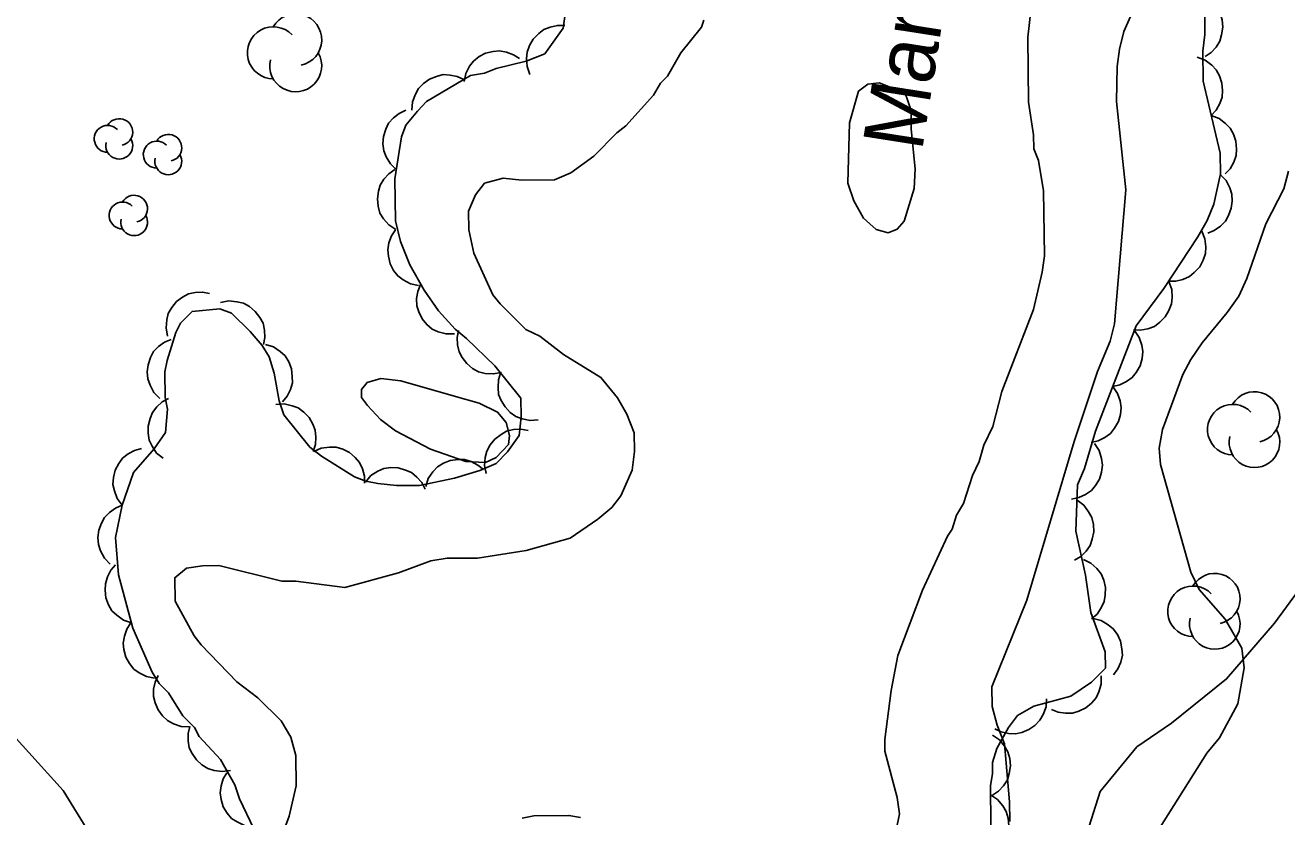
# Model space of a CAD drawing. Extents: x 282461 to 284471, y 5554090 to 5557646.
# Drawn here: x 283220.9 to 283284, y 5556563.4 to 5556602.9 of the extents above; entities that cross this region are included whole.
import ezdxf

# ---------------------------------------------------------------- set-up
doc = ezdxf.new("R2010")
doc.units = 0
for name, color, linetype in [('Niveau 2', 7, 'Continuous'), ('Niveau 22', 7, 'Continuous'), ('Niveau 44', 7, 'Continuous'), ('Niveau 7', 7, 'Continuous')]:
    doc.layers.add(name, color=color, linetype=linetype)

msp = doc.modelspace()

# ---------------------------------------------------------------- linework, layer by layer
at = {"layer": 'Niveau 2'}
for points in [[(283264.27, 5556561.87), (283264.6, 5556563.51), (283264.48, 5556564.32), (283263.87, 5556566.64), (283263.86, 5556567.22), (283264.18, 5556569.67), (283264.51, 5556571.42), (283265.75, 5556574.69), (283267, 5556577.38), (283267.23, 5556577.73), (283267.45, 5556578.43), (283267.79, 5556579.02), (283268.24, 5556580.42), (283268.58, 5556581.12), (283268.81, 5556581.94), (283269.26, 5556582.87), (283269.71, 5556584.62), (283271.29, 5556588.71), (283271.73, 5556590.58), (283271.84, 5556591.4), (283271.8, 5556594.65), (283271.55, 5556596.16), (283271.31, 5556596.74), (283271.3, 5556597.44), (283271.05, 5556599.07), (283271.01, 5556602.32), (283271.33, 5556605.12)], [(283275.59, 5556601.73), (283275.81, 5556602.6), (283276.95, 5556605.17)], [(283254.83, 5556603.18), (283254.71, 5556602.83), (283253.68, 5556601.54), (283253, 5556600.37), (283252.65, 5556600.02), (283252.31, 5556599.43), (283250.93, 5556597.9), (283250.47, 5556597.55), (283249.32, 5556596.37), (283248.17, 5556595.55), (283247.36, 5556595.19), (283245.73, 5556595.17), (283244.79, 5556595.27), (283243.87, 5556595.03), (283243.41, 5556594.44), (283243.07, 5556593.62), (283243.08, 5556592.69), (283243.33, 5556591.53), (283244.28, 5556589.45), (283244.64, 5556588.99), (283245.93, 5556587.72), (283246.63, 5556587.38), (283247.81, 5556586.47), (283249.68, 5556585.32), (283250.51, 5556584.29), (283250.98, 5556583.48), (283251.34, 5556582.55), (283251.36, 5556581.62), (283251.25, 5556580.69), (283250.68, 5556579.4), (283250.22, 5556578.82), (283249.53, 5556578.23), (283248.15, 5556577.28), (283245.94, 5556576.67), (283243.51, 5556576.29), (283241.99, 5556576.28), (283241.18, 5556576.15), (283239.56, 5556575.55), (283236.89, 5556574.82), (283234.44, 5556575.14), (283233.74, 5556575.13), (283230.59, 5556575.91), (283229.78, 5556575.9), (283228.97, 5556575.78)], [(283270.11, 5556563.12), (283270.1, 5556564.11), (283269.84, 5556567.01), (283269.48, 5556567.94), (283269.23, 5556568.87), (283269.22, 5556569.86), (283270.97, 5556574.18), (283273.32, 5556582.11), (283274.5, 5556585.61), (283275.12, 5556587.13), (283275.34, 5556588), (283275.91, 5556594.7), (283275.45, 5556599.11), (283275.48, 5556600.85), (283275.59, 5556601.73)], [(283276.37, 5556560.86), (283279.96, 5556566.54), (283280.59, 5556567.3), (283281.5, 5556569), (283281.83, 5556570.8), (283281.7, 5556571.79), (283280.87, 5556573.23), (283279.57, 5556574.72), (283279.16, 5556575.59), (283277.64, 5556580.97), (283277.57, 5556581.79), (283277.74, 5556582.72), (283278.75, 5556585.46), (283279.15, 5556586.22), (283279.72, 5556587.04), (283280.98, 5556588.56), (283281.55, 5556589.38), (283281.95, 5556590.26), (283282.9, 5556593), (283283.81, 5556594.75), (283284.03, 5556595.63)], [(283242.42, 5556584.37), (283239.68, 5556585.15), (283238.69, 5556585.26), (283238, 5556585.07), (283237.71, 5556584.72), (283237.71, 5556584.32), (283238.01, 5556583.91), (283238.66, 5556583.22), (283239.42, 5556582.65), (283241.17, 5556581.74), (283242.93, 5556581.12), (283243.91, 5556581.07), (283244.44, 5556581.31), (283245.07, 5556581.96), (283245.12, 5556582.42), (283244.94, 5556583.06), (283244.52, 5556583.58), (283243.59, 5556584.03), (283242.42, 5556584.37)], [(283228.97, 5556575.78), (283228.39, 5556575.31), (283228.4, 5556574.14), (283229.35, 5556572.41), (283229.71, 5556571.95), (283231.48, 5556570.11), (283232.53, 5556569.3), (283233.71, 5556568.15), (283234.18, 5556567.34), (283234.43, 5556566.42), (283234.45, 5556564.9), (283234.11, 5556563.39), (283233.89, 5556562.8)], [(283245.75, 5556563.29), (283246.33, 5556563.41), (283248.08, 5556563.43), (283248.66, 5556563.32)]]:
    msp.add_lwpolyline(points, dxfattribs=at)
at = {"layer": 'Niveau 22'}
for points in [[(283187.06, 5556698.1), (283189.45, 5556683.33), (283189.85, 5556678.69), (283190.73, 5556672.04), (283191.65, 5556662.39), (283192.55, 5556655.19), (283192.53, 5556647.17), (283192.7, 5556632.33), (283192.68, 5556624.23), (283192.28, 5556618.99), (283192.47, 5556611.78), (283192.88, 5556606.78), (283194.12, 5556600.52), (283195.67, 5556596.81), (283198.88, 5556591.5), (283201.95, 5556587.12), (283215.51, 5556571.75), (283219.04, 5556568.82), (283222.81, 5556564.68), (283224.23, 5556562.37)], [(283287.76, 5556579.07), (283283.33, 5556573.03), (283280.94, 5556570.25), (283278.19, 5556568.04), (283276.46, 5556566.85), (283274.63, 5556564.62), (283273.96, 5556562.53)]]:
    msp.add_lwpolyline(points, dxfattribs=at)
at = {"layer": 'Niveau 44'}
for points in [[(283279.84, 5556604.31), (283279.86, 5556602.45), (283279.75, 5556601.63), (283279.77, 5556600.12), (283280.63, 5556596.53), (283280.64, 5556595.49), (283280.31, 5556593.97), (283279.97, 5556593.16), (283279.51, 5556592.34), (283277.8, 5556589.76), (283276.43, 5556587.89), (283274.4, 5556582.64), (283273.84, 5556580.77), (283273.5, 5556579.95), (283273.41, 5556577.63), (283273.9, 5556575.43), (283274.16, 5556573.57), (283274.88, 5556571.61), (283274.89, 5556570.79), (283274.2, 5556570.09), (283273.16, 5556569.38), (283271.31, 5556568.89), (283270.5, 5556568.42), (283270.04, 5556567.83), (283269.47, 5556566.78), (283269.25, 5556566.08), (283269.25, 5556565.5), (283269.14, 5556564.92), (283269.17, 5556562.94)], [(283279.84, 5556604.35), (283280.19, 5556604.12), (283280.45, 5556603.81), (283280.62, 5556603.53), (283280.72, 5556603.19), (283280.75, 5556602.82), (283280.69, 5556602.44), (283280.61, 5556602.13), (283280.42, 5556601.83), (283280.17, 5556601.56), (283279.87, 5556601.35)], [(283227.61, 5556570.02), (283227.25, 5556570.59), (283226.29, 5556572.79), (283225.57, 5556575.45), (283225.43, 5556577.31), (283225.76, 5556578.94), (283226.32, 5556580.57), (283227.35, 5556581.75), (283227.92, 5556582.57), (283228.03, 5556583.73), (283227.9, 5556584.31), (283227.89, 5556585.59), (283228, 5556586.17), (283228.44, 5556587.57), (283228.67, 5556588.03), (283229.25, 5556588.62), (283230.64, 5556588.75), (283231.22, 5556588.53), (283232.16, 5556587.61), (283232.75, 5556586.92), (283233.11, 5556586.34), (283233.35, 5556585.53), (283233.6, 5556584.14), (283233.84, 5556583.45), (283235.13, 5556581.84), (283235.72, 5556581.38), (283237.36, 5556580.35), (283237.94, 5556580.13), (283238.53, 5556580.02), (283239.46, 5556579.91), (283240.62, 5556579.92), (283242.36, 5556580.29), (283243.63, 5556580.66), (283244.44, 5556581.01), (283245.01, 5556581.6), (283245.59, 5556582.42), (283245.69, 5556583.35), (283245.68, 5556584.28), (283244.38, 5556585.89), (283242.97, 5556587.27), (283242.39, 5556587.73), (283241.56, 5556588.65), (283240.85, 5556589.68), (283240.14, 5556590.95), (283239.66, 5556592.11), (283239.42, 5556593.15), (283239.39, 5556595.24), (283239.72, 5556597.34), (283239.94, 5556597.92), (283240.51, 5556598.63), (283240.97, 5556599.1), (283243.17, 5556600.4), (283243.86, 5556600.52), (283244.44, 5556600.76), (283245.95, 5556601.13), (283246.87, 5556601.49), (283247.79, 5556602.78), (283247.89, 5556603.47)], [(283246.13, 5556600.46), (283245.99, 5556600.85), (283245.96, 5556601.25), (283245.99, 5556601.58), (283246.11, 5556601.91), (283246.3, 5556602.23), (283246.57, 5556602.5), (283246.82, 5556602.7), (283247.15, 5556602.83), (283247.51, 5556602.91), (283247.87, 5556602.9)], [(283242.84, 5556600.1), (283242.93, 5556600.51), (283243.12, 5556600.87), (283243.32, 5556601.13), (283243.6, 5556601.35), (283243.92, 5556601.52), (283244.3, 5556601.6), (283244.62, 5556601.64), (283244.97, 5556601.57), (283245.31, 5556601.44), (283245.62, 5556601.25)], [(283279.48, 5556601.32), (283279.87, 5556601.18), (283280.2, 5556600.93), (283280.43, 5556600.69), (283280.59, 5556600.39), (283280.71, 5556600.03), (283280.74, 5556599.65), (283280.73, 5556599.33), (283280.6, 5556599), (283280.42, 5556598.67), (283280.18, 5556598.41)], [(283240.24, 5556598.67), (283240.27, 5556599.09), (283240.41, 5556599.47), (283240.57, 5556599.76), (283240.81, 5556600.01), (283241.11, 5556600.23), (283241.47, 5556600.36), (283241.79, 5556600.45), (283242.14, 5556600.43), (283242.5, 5556600.35), (283242.83, 5556600.2)], [(283239.46, 5556595.7), (283239.16, 5556595.99), (283238.95, 5556596.34), (283238.83, 5556596.65), (283238.79, 5556597), (283238.82, 5556597.36), (283238.94, 5556597.73), (283239.07, 5556598.02), (283239.31, 5556598.29), (283239.6, 5556598.51), (283239.93, 5556598.67)], [(283280.18, 5556598.41), (283280.57, 5556598.26), (283280.89, 5556598.01), (283281.13, 5556597.78), (283281.29, 5556597.47), (283281.41, 5556597.12), (283281.44, 5556596.73), (283281.42, 5556596.41), (283281.3, 5556596.08), (283281.12, 5556595.75), (283280.88, 5556595.49)], [(283239.43, 5556592.71), (283239.08, 5556592.94), (283238.82, 5556593.25), (283238.64, 5556593.53), (283238.55, 5556593.87), (283238.51, 5556594.24), (283238.57, 5556594.62), (283238.65, 5556594.93), (283238.84, 5556595.23), (283239.09, 5556595.5), (283239.38, 5556595.71)], [(283280.63, 5556595.46), (283280.92, 5556595.16), (283281.11, 5556594.8), (283281.21, 5556594.48), (283281.23, 5556594.13), (283281.18, 5556593.77), (283281.04, 5556593.41), (283280.89, 5556593.12), (283280.64, 5556592.88), (283280.33, 5556592.66), (283280, 5556592.53)], [(283240.57, 5556589.92), (283240.16, 5556590), (283239.8, 5556590.2), (283239.53, 5556590.39), (283239.32, 5556590.67), (283239.15, 5556591), (283239.06, 5556591.37), (283239.03, 5556591.7), (283239.09, 5556592.04), (283239.22, 5556592.39), (283239.42, 5556592.69)], [(283279.7, 5556592.63), (283279.86, 5556592.24), (283279.9, 5556591.84), (283279.89, 5556591.51), (283279.77, 5556591.17), (283279.6, 5556590.85), (283279.33, 5556590.57), (283279.09, 5556590.36), (283278.76, 5556590.22), (283278.4, 5556590.13), (283278.04, 5556590.13)], [(283242.36, 5556587.49), (283241.94, 5556587.49), (283241.55, 5556587.6), (283241.25, 5556587.73), (283240.98, 5556587.96), (283240.75, 5556588.25), (283240.59, 5556588.6), (283240.48, 5556588.9), (283240.47, 5556589.26), (283240.53, 5556589.62), (283240.66, 5556589.96)], [(283278.06, 5556590.11), (283278.2, 5556589.72), (283278.22, 5556589.31), (283278.19, 5556588.99), (283278.06, 5556588.66), (283277.87, 5556588.34), (283277.6, 5556588.08), (283277.34, 5556587.87), (283277.01, 5556587.75), (283276.65, 5556587.68), (283276.29, 5556587.69)], [(283228.03, 5556587.38), (283227.95, 5556587.79), (283227.99, 5556588.19), (283228.06, 5556588.52), (283228.24, 5556588.82), (283228.47, 5556589.11), (283228.78, 5556589.33), (283229.07, 5556589.49), (283229.41, 5556589.57), (283229.78, 5556589.58), (283230.13, 5556589.52)], [(283230.68, 5556589.06), (283231.09, 5556589.14), (283231.49, 5556589.1), (283231.82, 5556589.03), (283232.12, 5556588.86), (283232.41, 5556588.62), (283232.63, 5556588.31), (283232.8, 5556588.03), (283232.87, 5556587.68), (283232.89, 5556587.31), (283232.82, 5556586.96)], [(283244.71, 5556585.57), (283244.3, 5556585.49), (283243.89, 5556585.52), (283243.57, 5556585.6), (283243.27, 5556585.77), (283242.98, 5556586.01), (283242.75, 5556586.32), (283242.59, 5556586.6), (283242.52, 5556586.94), (283242.5, 5556587.31), (283242.56, 5556587.67)], [(283276.34, 5556587.66), (283276.58, 5556587.32), (283276.71, 5556586.93), (283276.76, 5556586.61), (283276.73, 5556586.26), (283276.62, 5556585.9), (283276.43, 5556585.57), (283276.23, 5556585.31), (283275.94, 5556585.11), (283275.61, 5556584.95), (283275.26, 5556584.87)], [(283227.64, 5556584.27), (283227.34, 5556584.57), (283227.15, 5556584.93), (283227.04, 5556585.24), (283227.01, 5556585.59), (283227.05, 5556585.95), (283227.18, 5556586.31), (283227.33, 5556586.61), (283227.57, 5556586.86), (283227.87, 5556587.08), (283228.2, 5556587.22)], [(283232.92, 5556586.97), (283233.32, 5556586.85), (283233.66, 5556586.62), (283233.9, 5556586.4), (283234.08, 5556586.1), (283234.22, 5556585.75), (283234.26, 5556585.37), (283234.27, 5556585.04), (283234.17, 5556584.71), (283234, 5556584.38), (283233.77, 5556584.1)], [(283246.55, 5556583.2), (283246.14, 5556583.16), (283245.74, 5556583.25), (283245.43, 5556583.36), (283245.14, 5556583.57), (283244.89, 5556583.84), (283244.7, 5556584.17), (283244.57, 5556584.47), (283244.54, 5556584.82), (283244.56, 5556585.19), (283244.67, 5556585.53)], [(283275.26, 5556584.87), (283275.5, 5556584.52), (283275.62, 5556584.14), (283275.68, 5556583.81), (283275.64, 5556583.46), (283275.54, 5556583.11), (283275.34, 5556582.78), (283275.15, 5556582.52), (283274.86, 5556582.31), (283274.53, 5556582.15), (283274.18, 5556582.07)], [(283227.8, 5556581.28), (283227.48, 5556581.54), (283227.25, 5556581.88), (283227.11, 5556582.18), (283227.05, 5556582.53), (283227.05, 5556582.89), (283227.15, 5556583.26), (283227.27, 5556583.57), (283227.49, 5556583.84), (283227.76, 5556584.09), (283228.08, 5556584.26)], [(283233.43, 5556583.96), (283233.85, 5556583.99), (283234.25, 5556583.9), (283234.56, 5556583.79), (283234.84, 5556583.58), (283235.1, 5556583.31), (283235.28, 5556582.98), (283235.41, 5556582.68), (283235.44, 5556582.33), (283235.42, 5556581.96), (283235.31, 5556581.62)], [(283243.95, 5556580.51), (283243.87, 5556580.92), (283243.9, 5556581.32), (283243.98, 5556581.64), (283244.15, 5556581.95), (283244.38, 5556582.24), (283244.69, 5556582.47), (283244.97, 5556582.63), (283245.31, 5556582.71), (283245.68, 5556582.73), (283246.04, 5556582.67)], [(283225.76, 5556578.93), (283225.51, 5556579.26), (283225.37, 5556579.65), (283225.3, 5556579.97), (283225.32, 5556580.32), (283225.41, 5556580.68), (283225.59, 5556581.01), (283225.78, 5556581.28), (283226.06, 5556581.5), (283226.38, 5556581.67), (283226.73, 5556581.77)], [(283235.33, 5556581.62), (283235.71, 5556581.79), (283236.12, 5556581.84), (283236.45, 5556581.84), (283236.78, 5556581.73), (283237.11, 5556581.56), (283237.4, 5556581.31), (283237.62, 5556581.07), (283237.76, 5556580.75), (283237.86, 5556580.39), (283237.87, 5556580.03)], [(283274.35, 5556582.01), (283274.58, 5556581.66), (283274.7, 5556581.27), (283274.75, 5556580.94), (283274.7, 5556580.59), (283274.59, 5556580.24), (283274.39, 5556579.92), (283274.19, 5556579.66), (283273.89, 5556579.46), (283273.56, 5556579.31), (283273.2, 5556579.24)], [(283240.93, 5556579.87), (283241.05, 5556580.27), (283241.29, 5556580.6), (283241.51, 5556580.85), (283241.81, 5556581.03), (283242.15, 5556581.16), (283242.54, 5556581.21), (283242.86, 5556581.21), (283243.2, 5556581.11), (283243.53, 5556580.94), (283243.81, 5556580.71)], [(283237.92, 5556580.09), (283238.19, 5556580.41), (283238.53, 5556580.63), (283238.83, 5556580.76), (283239.18, 5556580.81), (283239.55, 5556580.8), (283239.92, 5556580.69), (283240.22, 5556580.57), (283240.49, 5556580.34), (283240.73, 5556580.06), (283240.9, 5556579.74)], [(283273.47, 5556579.18), (283273.81, 5556578.93), (283274.05, 5556578.6), (283274.21, 5556578.32), (283274.29, 5556577.97), (283274.31, 5556577.6), (283274.23, 5556577.23), (283274.13, 5556576.92), (283273.92, 5556576.63), (283273.66, 5556576.37), (283273.35, 5556576.18)], [(283225.16, 5556575.99), (283224.87, 5556576.29), (283224.68, 5556576.65), (283224.57, 5556576.96), (283224.55, 5556577.31), (283224.59, 5556577.68), (283224.73, 5556578.03), (283224.88, 5556578.32), (283225.12, 5556578.57), (283225.43, 5556578.79), (283225.76, 5556578.93)], [(283273.79, 5556576.22), (283274.16, 5556576.04), (283274.46, 5556575.76), (283274.67, 5556575.51), (283274.81, 5556575.18), (283274.89, 5556574.82), (283274.88, 5556574.44), (283274.83, 5556574.12), (283274.68, 5556573.8), (283274.47, 5556573.49), (283274.2, 5556573.25)], [(283226.22, 5556573.05), (283225.82, 5556573.19), (283225.49, 5556573.43), (283225.25, 5556573.66), (283225.08, 5556573.96), (283224.95, 5556574.31), (283224.91, 5556574.69), (283224.92, 5556575.01), (283225.03, 5556575.35), (283225.2, 5556575.68), (283225.43, 5556575.95)], [(283227.38, 5556570.29), (283226.97, 5556570.37), (283226.61, 5556570.56), (283226.34, 5556570.74), (283226.12, 5556571.02), (283225.94, 5556571.34), (283225.85, 5556571.72), (283225.81, 5556572.04), (283225.87, 5556572.39), (283225.99, 5556572.74), (283226.18, 5556573.04)], [(283274.27, 5556573.27), (283274.68, 5556573.17), (283275.02, 5556572.96), (283275.28, 5556572.76), (283275.49, 5556572.47), (283275.64, 5556572.13), (283275.71, 5556571.76), (283275.74, 5556571.43), (283275.66, 5556571.09), (283275.51, 5556570.75), (283275.3, 5556570.45)], [(283229.12, 5556567.86), (283228.7, 5556567.88), (283228.32, 5556568.01), (283228.03, 5556568.17), (283227.77, 5556568.41), (283227.55, 5556568.71), (283227.41, 5556569.06), (283227.32, 5556569.37), (283227.33, 5556569.73), (283227.41, 5556570.09), (283227.55, 5556570.42)], [(283274.67, 5556570.41), (283274.67, 5556569.99), (283274.56, 5556569.61), (283274.42, 5556569.3), (283274.19, 5556569.04), (283273.91, 5556568.8), (283273.56, 5556568.64), (283273.25, 5556568.54), (283272.9, 5556568.53), (283272.53, 5556568.59), (283272.19, 5556568.72)], [(283232.34, 5556562.75), (283231.62, 5556564.25), (283231.38, 5556564.95), (283230.67, 5556566.22), (283229.61, 5556567.37), (283229.37, 5556567.83), (283228.79, 5556568.4), (283228.08, 5556569.56), (283227.61, 5556570.02)], [(283271.95, 5556569.26), (283271.93, 5556568.85), (283271.78, 5556568.47), (283271.62, 5556568.18), (283271.37, 5556567.93), (283271.07, 5556567.72), (283270.71, 5556567.58), (283270.4, 5556567.5), (283270.05, 5556567.52), (283269.68, 5556567.6), (283269.36, 5556567.76)], [(283231.17, 5556565.68), (283230.76, 5556565.62), (283230.35, 5556565.67), (283230.04, 5556565.77), (283229.74, 5556565.95), (283229.47, 5556566.2), (283229.26, 5556566.52), (283229.11, 5556566.81), (283229.05, 5556567.16), (283229.05, 5556567.53), (283229.14, 5556567.88)], [(283269.25, 5556567.44), (283269.6, 5556567.2), (283269.85, 5556566.89), (283270.02, 5556566.61), (283270.11, 5556566.27), (283270.15, 5556565.9), (283270.08, 5556565.52), (283269.99, 5556565.21), (283269.8, 5556564.91), (283269.55, 5556564.64), (283269.25, 5556564.44)], [(283232.29, 5556562.86), (283231.87, 5556562.92), (283231.51, 5556563.1), (283231.23, 5556563.27), (283231, 5556563.54), (283230.81, 5556563.86), (283230.71, 5556564.23), (283230.65, 5556564.55), (283230.7, 5556564.9), (283230.81, 5556565.25), (283230.99, 5556565.56)], [(283269.15, 5556564.45), (283269.5, 5556564.22), (283269.76, 5556563.91), (283269.93, 5556563.63), (283270.03, 5556563.29), (283270.07, 5556562.92), (283270.01, 5556562.54), (283269.92, 5556562.23), (283269.74, 5556561.93), (283269.49, 5556561.66), (283269.19, 5556561.45)]]:
    msp.add_lwpolyline(points, dxfattribs=at)
for centre, radius, start, end in [((283234.43, 5556602.191), 1.299, 282.26917, 149.72625), ((283233.313, 5556601.542), 1.299, 44.11537, 269.80396), ((283234.43, 5556600.893), 1.299, 166.93686, 29.62122), ((283225.612, 5556597.576), 0.672, 282.26917, 149.72625), ((283225.035, 5556597.24), 0.672, 44.11537, 269.80396), ((283228.063, 5556596.791), 0.672, 282.26917, 149.72625), ((283225.612, 5556596.904), 0.672, 166.93686, 29.62122), ((283227.486, 5556596.455), 0.672, 44.11537, 269.80396), ((283228.063, 5556596.119), 0.672, 166.93686, 29.62122), ((283226.355, 5556593.748), 0.672, 282.26917, 149.72625), ((283225.777, 5556593.412), 0.672, 44.11537, 269.80396), ((283226.355, 5556593.077), 0.672, 166.93686, 29.62122), ((283282.338, 5556583.341), 1.264, 282.26917, 149.72625), ((283281.252, 5556582.709), 1.264, 44.11537, 269.80396), ((283282.338, 5556582.077), 1.264, 166.93686, 29.62122), ((283280.354, 5556574.261), 1.264, 282.26917, 149.72625), ((283279.268, 5556573.629), 1.264, 44.11537, 269.80396), ((283280.354, 5556572.997), 1.264, 166.93686, 29.62122)]:
    msp.add_arc(centre, radius, start, end, dxfattribs=at)
at = {"layer": 'Niveau 7'}
msp.add_lwpolyline([(283262.1, 5556598.05), (283262.02, 5556595.02), (283262.32, 5556594.15), (283262.8, 5556593.28), (283263.44, 5556592.71), (283264.03, 5556592.54), (283264.49, 5556592.72), (283264.83, 5556593.13), (283265.34, 5556594.76), (283265.39, 5556595.75), (283265.19, 5556597.73), (283265.18, 5556598.66), (283264.88, 5556599.53), (283263.59, 5556600.04), (283263.01, 5556599.98), (283262.55, 5556599.62), (283262.1, 5556598.05)], dxfattribs=at)

# ---------------------------------------------------------------- texts
msp.add_text('Marécage', height=3, rotation=81.0598, dxfattribs=at).set_placement((283265.72, 5556596.57))

doc.saveas('drawing.dxf')
